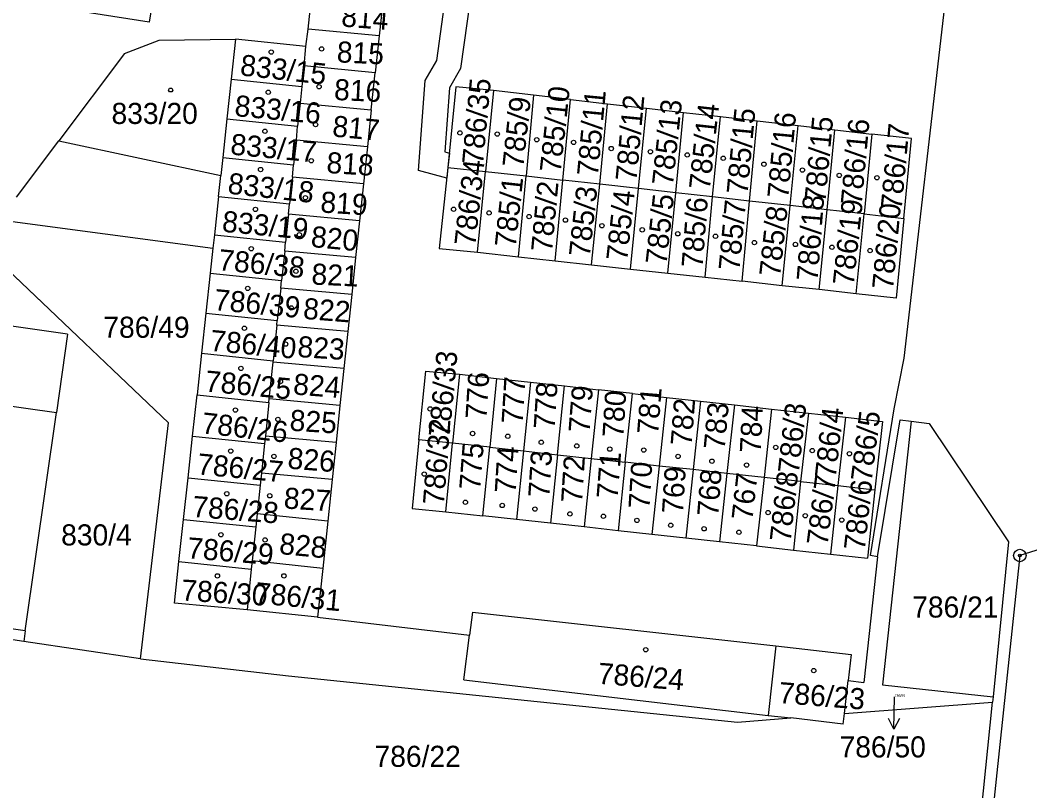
# Model space of a CAD drawing. Extents: x -755819 to -753140, y -1169796 to -1166000.
# Drawn here: x -755354.7 to -755273.4, y -1167382.6 to -1167320.5 of the extents above; entities that cross this region are included whole.
import ezdxf

# ---------------------------------------------------------------- set-up
doc = ezdxf.new("R2010")
doc.units = 0
for name, color, linetype in [('Vrstva 1', 7, 'Continuous'), ('Vrstva 16', 7, 'Continuous'), ('Vrstva 18', 7, 'Continuous'), ('Vrstva 19', 7, 'Continuous'), ('Vrstva 24', 7, 'Continuous'), ('Vrstva 25', 7, 'Continuous'), ('Vrstva 27', 7, 'Continuous'), ('Vrstva 4', 7, 'Continuous'), ('Vrstva 6', 7, 'Continuous')]:
    doc.layers.add(name, color=color, linetype=linetype)

msp = doc.modelspace()

# ---------------------------------------------------------------- linework, layer by layer
at = {"layer": 'Vrstva 1'}
for p, q in [((-755283.5, -1167347.72), (-755277.88, -1167299.1)), ((-755331.54, -1167321.19), (-755331.23, -1167318.21)), ((-755325.5, -1167318.77), (-755325.82, -1167321.75)), ((-755331.72, -1167322.59), (-755331.54, -1167321.19)), ((-755325.82, -1167321.75), (-755331.54, -1167321.19)), ((-755346.35, -1167323.15), (-755343.54, -1167322.09)), ((-755343.54, -1167322.09), (-755337.38, -1167322)), ((-755337.38, -1167322), (-755337.73, -1167325.22)), ((-755331.72, -1167322.59), (-755337.38, -1167322)), ((-755325.82, -1167321.75), (-755326.13, -1167324.72)), ((-755331.85, -1167324.17), (-755331.72, -1167322.59)), ((-755346.35, -1167323.15), (-755351.64, -1167330.21)), ((-755331.85, -1167324.17), (-755332.05, -1167325.81)), ((-755326.13, -1167324.72), (-755331.85, -1167324.17)), ((-755337.73, -1167325.22), (-755338.08, -1167328.42)), ((-755337.73, -1167325.22), (-755332.05, -1167325.81)), ((-755326.45, -1167327.7), (-755326.13, -1167324.72)), ((-755332.05, -1167325.81), (-755332.17, -1167327.16)), ((-755319.63, -1167325.85), (-755320.27, -1167332.36)), ((-755316.59, -1167326.15), (-755319.63, -1167325.85)), ((-755316.59, -1167326.15), (-755317.23, -1167332.66)), ((-755313.36, -1167326.52), (-755316.59, -1167326.15)), ((-755313.36, -1167326.52), (-755313.97, -1167333.03)), ((-755310.38, -1167326.86), (-755313.36, -1167326.52)), ((-755311, -1167333.36), (-755310.38, -1167326.86)), ((-755310.38, -1167326.86), (-755307.4, -1167327.21)), ((-755332.17, -1167327.16), (-755332.39, -1167329.01)), ((-755332.17, -1167327.16), (-755326.45, -1167327.7)), ((-755326.45, -1167327.7), (-755326.76, -1167330.68)), ((-755308.03, -1167333.69), (-755307.4, -1167327.21)), ((-755307.4, -1167327.21), (-755304.27, -1167327.57)), ((-755304.91, -1167334.04), (-755304.27, -1167327.57)), ((-755304.27, -1167327.57), (-755301.29, -1167327.91)), ((-755338.08, -1167328.42), (-755338.41, -1167331.55)), ((-755338.08, -1167328.42), (-755332.39, -1167329.01)), ((-755301.91, -1167334.38), (-755301.29, -1167327.91)), ((-755301.29, -1167327.91), (-755298.31, -1167328.25)), ((-755298.93, -1167334.71), (-755298.31, -1167328.25)), ((-755298.31, -1167328.25), (-755295.33, -1167328.59)), ((-755295.95, -1167335.05), (-755295.33, -1167328.59)), ((-755295.33, -1167328.59), (-755292.05, -1167328.97)), ((-755332.48, -1167330.14), (-755332.39, -1167329.01)), ((-755292.69, -1167335.42), (-755292.05, -1167328.97)), ((-755292.05, -1167328.97), (-755289.07, -1167329.32)), ((-755289.7, -1167335.75), (-755289.07, -1167329.32)), ((-755289.07, -1167329.32), (-755286.09, -1167329.66)), ((-755355.04, -1167334.75), (-755351.64, -1167330.21)), ((-755332.48, -1167330.14), (-755332.71, -1167332.14)), ((-755326.76, -1167330.68), (-755332.48, -1167330.14)), ((-755286.09, -1167329.66), (-755286.72, -1167336.09)), ((-755282.89, -1167330.02), (-755286.09, -1167329.66)), ((-755283.52, -1167336.45), (-755282.89, -1167330.02)), ((-755326.76, -1167330.68), (-755327.08, -1167333.66)), ((-755338.41, -1167331.55), (-755338.57, -1167332.99)), ((-755338.41, -1167331.55), (-755332.71, -1167332.14)), ((-755332.79, -1167333.12), (-755332.71, -1167332.14)), ((-755320.27, -1167332.36), (-755320.97, -1167338.87)), ((-755320.27, -1167332.36), (-755317.23, -1167332.66)), ((-755317.88, -1167339.18), (-755317.23, -1167332.66)), ((-755317.23, -1167332.66), (-755313.97, -1167333.03)), ((-755338.76, -1167334.68), (-755338.57, -1167332.99)), ((-755332.79, -1167333.12), (-755333.04, -1167335.27)), ((-755327.08, -1167333.66), (-755332.79, -1167333.12)), ((-755314.59, -1167339.54), (-755313.97, -1167333.03)), ((-755313.97, -1167333.03), (-755311, -1167333.36)), ((-755311.63, -1167339.86), (-755311, -1167333.36)), ((-755308.03, -1167333.69), (-755311, -1167333.36)), ((-755327.08, -1167333.66), (-755327.39, -1167336.64)), ((-755308.69, -1167340.19), (-755308.03, -1167333.69)), ((-755304.91, -1167334.04), (-755308.03, -1167333.69)), ((-755305.56, -1167340.53), (-755304.91, -1167334.04)), ((-755301.91, -1167334.38), (-755304.91, -1167334.04)), ((-755302.53, -1167340.86), (-755301.91, -1167334.38)), ((-755298.93, -1167334.71), (-755301.91, -1167334.38)), ((-755338.76, -1167334.68), (-755339.09, -1167337.77)), ((-755338.76, -1167334.68), (-755333.04, -1167335.27)), ((-755299.54, -1167341.19), (-755298.93, -1167334.71)), ((-755295.95, -1167335.05), (-755298.93, -1167334.71)), ((-755296.56, -1167341.51), (-755295.95, -1167335.05)), ((-755292.69, -1167335.42), (-755295.95, -1167335.05)), ((-755333.11, -1167336.1), (-755333.04, -1167335.27)), ((-755293.32, -1167341.87), (-755292.69, -1167335.42)), ((-755289.7, -1167335.75), (-755292.69, -1167335.42)), ((-755290.34, -1167342.19), (-755289.7, -1167335.75)), ((-755286.72, -1167336.09), (-755289.7, -1167335.75)), ((-755333.11, -1167336.1), (-755333.36, -1167338.36)), ((-755327.39, -1167336.64), (-755333.11, -1167336.1)), ((-755327.39, -1167336.64), (-755327.71, -1167339.61)), ((-755287.35, -1167342.52), (-755286.72, -1167336.09)), ((-755286.72, -1167336.09), (-755283.52, -1167336.45)), ((-755283.52, -1167336.45), (-755284.15, -1167342.87)), ((-755339.09, -1167337.77), (-755339.21, -1167338.84)), ((-755339.09, -1167337.77), (-755333.36, -1167338.36)), ((-755333.42, -1167339.08), (-755333.36, -1167338.36)), ((-755339.21, -1167338.84), (-755339.43, -1167340.86)), ((-755333.42, -1167339.08), (-755333.69, -1167341.45)), ((-755327.71, -1167339.61), (-755333.42, -1167339.08)), ((-755320.97, -1167338.87), (-755317.88, -1167339.18)), ((-755317.88, -1167339.18), (-755314.59, -1167339.54)), ((-755342.8, -1167352.93), (-755356.33, -1167340.04)), ((-755327.71, -1167339.61), (-755328.02, -1167342.59)), ((-755314.59, -1167339.54), (-755311.63, -1167339.86)), ((-755311.63, -1167339.86), (-755308.69, -1167340.19)), ((-755339.43, -1167340.86), (-755339.77, -1167344.08)), ((-755339.43, -1167340.86), (-755333.69, -1167341.45)), ((-755308.69, -1167340.19), (-755305.56, -1167340.53)), ((-755305.56, -1167340.53), (-755302.53, -1167340.86)), ((-755302.53, -1167340.86), (-755299.54, -1167341.19)), ((-755333.73, -1167342.06), (-755333.69, -1167341.45)), ((-755299.54, -1167341.19), (-755296.56, -1167341.51)), ((-755293.32, -1167341.87), (-755296.56, -1167341.51)), ((-755333.73, -1167342.06), (-755334.02, -1167344.68)), ((-755328.02, -1167342.59), (-755333.73, -1167342.06)), ((-755290.34, -1167342.19), (-755293.32, -1167341.87)), ((-755287.35, -1167342.52), (-755290.34, -1167342.19)), ((-755284.15, -1167342.87), (-755287.35, -1167342.52)), ((-755328.02, -1167342.59), (-755328.34, -1167345.57)), ((-755339.77, -1167344.08), (-755340.13, -1167347.31)), ((-755339.77, -1167344.08), (-755334.02, -1167344.68)), ((-755350.94, -1167345.79), (-755357.02, -1167344.92)), ((-755334.05, -1167345.04), (-755334.02, -1167344.68)), ((-755350.94, -1167345.79), (-755351.83, -1167352.09)), ((-755334.05, -1167345.04), (-755334.36, -1167347.92)), ((-755328.34, -1167345.57), (-755334.05, -1167345.04)), ((-755328.34, -1167345.57), (-755328.65, -1167348.55)), ((-755340.13, -1167347.31), (-755340.49, -1167350.67)), ((-755340.13, -1167347.31), (-755334.36, -1167347.92)), ((-755334.67, -1167351), (-755334.36, -1167348.02)), ((-755334.36, -1167348.02), (-755334.36, -1167347.92)), ((-755328.65, -1167348.55), (-755334.36, -1167348.02)), ((-755284.3, -1167351.78), (-755283.5, -1167347.72)), ((-755328.65, -1167348.55), (-755328.97, -1167351.53)), ((-755322.61, -1167354.29), (-755322.06, -1167348.75)), ((-755322.06, -1167348.75), (-755319.34, -1167349.01)), ((-755319.34, -1167349.01), (-755319.89, -1167354.56)), ((-755319.34, -1167349.01), (-755316.35, -1167349.34)), ((-755316.35, -1167349.34), (-755316.9, -1167354.89)), ((-755316.35, -1167349.34), (-755313.61, -1167349.65)), ((-755313.61, -1167349.65), (-755314.17, -1167355.19)), ((-755313.61, -1167349.65), (-755310.88, -1167349.95)), ((-755364.3, -1167350.31), (-755351.83, -1167352.09)), ((-755340.85, -1167353.99), (-755340.49, -1167350.67)), ((-755340.49, -1167350.67), (-755334.71, -1167351.27)), ((-755311.44, -1167355.49), (-755310.88, -1167349.95)), ((-755310.88, -1167349.95), (-755308.14, -1167350.26)), ((-755308.14, -1167350.26), (-755308.72, -1167355.79)), ((-755305.38, -1167350.56), (-755308.14, -1167350.26)), ((-755305.97, -1167356.09), (-755305.38, -1167350.56)), ((-755305.38, -1167350.56), (-755302.65, -1167350.87)), ((-755334.71, -1167351.27), (-755334.98, -1167353.99)), ((-755334.71, -1167351.27), (-755334.67, -1167351)), ((-755328.97, -1167351.53), (-755334.67, -1167351)), ((-755302.65, -1167350.87), (-755303.24, -1167356.4)), ((-755302.65, -1167350.87), (-755299.91, -1167351.17)), ((-755299.91, -1167351.17), (-755300.51, -1167356.69)), ((-755299.91, -1167351.17), (-755297.18, -1167351.48)), ((-755297.18, -1167351.48), (-755297.78, -1167357)), ((-755297.18, -1167351.48), (-755294.18, -1167351.81)), ((-755354.34, -1167369.69), (-755351.83, -1167352.09)), ((-755328.97, -1167351.53), (-755329.28, -1167354.5)), ((-755294.18, -1167351.81), (-755294.79, -1167357.33)), ((-755294.18, -1167351.81), (-755291.2, -1167352.14)), ((-755291.2, -1167352.14), (-755291.84, -1167357.65)), ((-755291.2, -1167352.14), (-755288.22, -1167352.47)), ((-755286.21, -1167363.6), (-755284.3, -1167351.78)), ((-755345.06, -1167371.93), (-755342.8, -1167352.93)), ((-755288.22, -1167352.47), (-755288.85, -1167357.98)), ((-755288.22, -1167352.47), (-755285.24, -1167352.8)), ((-755285.24, -1167352.8), (-755285.85, -1167358.31)), ((-755285.64, -1167363.71), (-755283.82, -1167352.68)), ((-755282.92, -1167352.79), (-755285.23, -1167374.02)), ((-755283.82, -1167352.68), (-755282.92, -1167352.79)), ((-755282.92, -1167352.79), (-755281.48, -1167352.97)), ((-755281.48, -1167352.97), (-755275.08, -1167362.52)), ((-755341.21, -1167357.35), (-755340.85, -1167353.99)), ((-755340.85, -1167353.99), (-755335.06, -1167354.59)), ((-755335.06, -1167354.59), (-755335.3, -1167356.97)), ((-755334.98, -1167353.99), (-755335.06, -1167354.59)), ((-755329.28, -1167354.5), (-755334.98, -1167353.99)), ((-755329.28, -1167354.5), (-755329.6, -1167357.48)), ((-755322.61, -1167354.29), (-755323.16, -1167359.81)), ((-755319.89, -1167354.56), (-755322.61, -1167354.29)), ((-755320.44, -1167360.08), (-755319.89, -1167354.56)), ((-755316.9, -1167354.89), (-755319.89, -1167354.56)), ((-755317.46, -1167360.41), (-755316.9, -1167354.89)), ((-755316.9, -1167354.89), (-755314.17, -1167355.19)), ((-755314.17, -1167355.19), (-755314.74, -1167360.71)), ((-755314.17, -1167355.19), (-755311.44, -1167355.49)), ((-755311.44, -1167355.49), (-755312.01, -1167361.01)), ((-755311.44, -1167355.49), (-755308.72, -1167355.79)), ((-755308.72, -1167355.79), (-755309.29, -1167361.31)), ((-755308.72, -1167355.79), (-755305.97, -1167356.09)), ((-755305.97, -1167356.09), (-755306.55, -1167361.61)), ((-755303.24, -1167356.4), (-755305.97, -1167356.09)), ((-755335.3, -1167356.97), (-755335.41, -1167357.95)), ((-755329.6, -1167357.48), (-755335.3, -1167356.97)), ((-755303.24, -1167356.4), (-755303.83, -1167361.91)), ((-755300.51, -1167356.69), (-755303.24, -1167356.4)), ((-755300.51, -1167356.69), (-755301.1, -1167362.21)), ((-755297.78, -1167357), (-755300.51, -1167356.69)), ((-755297.78, -1167357), (-755298.38, -1167362.51)), ((-755294.79, -1167357.33), (-755297.78, -1167357)), ((-755341.58, -1167360.7), (-755341.21, -1167357.35)), ((-755341.21, -1167357.35), (-755335.41, -1167357.95)), ((-755335.41, -1167357.95), (-755335.64, -1167360.24)), ((-755329.6, -1167357.48), (-755329.95, -1167360.84)), ((-755294.79, -1167357.33), (-755295.4, -1167362.84)), ((-755291.84, -1167357.65), (-755294.79, -1167357.33)), ((-755291.84, -1167357.65), (-755292.42, -1167363.17)), ((-755291.84, -1167357.65), (-755288.85, -1167357.98)), ((-755288.85, -1167357.98), (-755289.44, -1167363.5)), ((-755288.85, -1167357.98), (-755285.85, -1167358.31)), ((-755285.85, -1167358.31), (-755286.46, -1167363.83)), ((-755335.64, -1167360.24), (-755335.76, -1167361.31)), ((-755329.95, -1167360.84), (-755335.64, -1167360.24)), ((-755323.16, -1167359.81), (-755320.44, -1167360.08)), ((-755320.44, -1167360.08), (-755317.46, -1167360.41)), ((-755314.74, -1167360.71), (-755317.46, -1167360.41)), ((-755341.95, -1167364.1), (-755341.58, -1167360.7)), ((-755341.58, -1167360.7), (-755335.76, -1167361.31)), ((-755329.95, -1167360.84), (-755330.35, -1167364.65)), ((-755312.01, -1167361.01), (-755314.74, -1167360.71)), ((-755309.29, -1167361.31), (-755312.01, -1167361.01)), ((-755335.76, -1167361.31), (-755336.04, -1167364.05)), ((-755306.55, -1167361.61), (-755309.29, -1167361.31)), ((-755303.83, -1167361.91), (-755306.55, -1167361.61)), ((-755301.1, -1167362.21), (-755303.83, -1167361.91)), ((-755298.38, -1167362.51), (-755301.1, -1167362.21)), ((-755295.4, -1167362.84), (-755298.38, -1167362.51)), ((-755295.4, -1167362.84), (-755292.42, -1167363.17)), ((-755275.08, -1167362.52), (-755276.33, -1167375)), ((-755270.54, -1167362.48), (-755274.17, -1167363.61)), ((-755292.42, -1167363.17), (-755289.44, -1167363.5)), ((-755289.44, -1167363.5), (-755286.46, -1167363.83)), ((-755285.64, -1167363.71), (-755286.21, -1167363.6)), ((-755274.17, -1167363.61), (-755277.03, -1167390.61)), ((-755342.31, -1167367.46), (-755341.95, -1167364.1)), ((-755341.95, -1167364.1), (-755336.12, -1167364.71)), ((-755336.04, -1167364.05), (-755336.12, -1167364.71)), ((-755330.35, -1167364.65), (-755336.04, -1167364.05)), ((-755336.12, -1167364.71), (-755336.46, -1167367.98)), ((-755330.35, -1167364.65), (-755330.77, -1167368.58)), ((-755336.46, -1167367.98), (-755342.31, -1167367.46)), ((-755354.34, -1167369.69), (-755366.76, -1167367.91)), ((-755330.77, -1167368.58), (-755336.46, -1167367.98)), ((-755318.3, -1167368.17), (-755318.53, -1167370.04)), ((-755318.3, -1167368.17), (-755293.83, -1167370.9)), ((-755354.45, -1167370.54), (-755360.44, -1167369.65)), ((-755354.34, -1167369.69), (-755354.45, -1167370.54)), ((-755318.98, -1167373.63), (-755318.53, -1167370.04)), ((-755345.06, -1167371.93), (-755354.45, -1167370.54)), ((-755293.83, -1167370.9), (-755294.46, -1167376.49)), ((-755293.83, -1167370.9), (-755287.76, -1167371.59)), ((-755287.76, -1167371.59), (-755288, -1167373.69)), ((-755345.06, -1167371.93), (-755333.11, -1167373.3)), ((-755333.11, -1167373.3), (-755296.94, -1167377.05)), ((-755318.98, -1167373.63), (-755294.46, -1167376.49)), ((-755288.3, -1167376.35), (-755288, -1167373.69)), ((-755285.23, -1167374.02), (-755276.33, -1167375)), ((-755276.33, -1167375), (-755276.37, -1167375.43)), ((-755288.3, -1167376.35), (-755276.37, -1167375.43)), ((-755277.52, -1167386.63), (-755276.37, -1167375.43)), ((-755296.94, -1167377.05), (-755292.63, -1167376.7)), ((-755294.46, -1167376.49), (-755292.63, -1167376.7)), ((-755288.4, -1167377.19), (-755292.63, -1167376.7)), ((-755288.4, -1167377.19), (-755288.3, -1167376.35))]:
    msp.add_line(p, q, dxfattribs=at)
at = {"layer": 'Vrstva 16'}
msp.add_line((-755284.321, -1167377.61), (-755284.28, -1167375), dxfattribs=at)
msp.add_lwpolyline([(-755283.872, -1167376.747), (-755284.321, -1167377.61), (-755284.742, -1167376.733)], dxfattribs=at)
at = {"layer": 'Vrstva 24'}
for radius in [0.5, 0.1]:
    msp.add_circle((-755274.17, -1167363.61), radius, dxfattribs=at)
at = {"layer": 'Vrstva 25'}
msp.add_lwpolyline([(-755342.52, -1167325.96), (-755342.43, -1167326.11), (-755342.52, -1167326.26), (-755342.7, -1167326.26), (-755342.79, -1167326.11), (-755342.7, -1167325.96)], close=True, dxfattribs=at)
for centre in [(-755334.51, -1167323.05), (-755330.45, -1167322.79), (-755334.75, -1167326.29), (-755330.65, -1167325.84), (-755330.93, -1167328.89), (-755335.02, -1167329.43), (-755319.3, -1167329.56), (-755316.29, -1167329.65), (-755313.11, -1167330.11), (-755310.14, -1167330.33), (-755307.1, -1167330.82), (-755303.95, -1167331.08), (-755300.98, -1167331.34), (-755331.28, -1167331.8), (-755298.08, -1167331.6), (-755294.8, -1167332.08), (-755335.37, -1167332.51), (-755291.7, -1167332.56), (-755288.73, -1167332.98), (-755285.69, -1167333.17), (-755331.76, -1167334.78), (-755335.78, -1167335.72), (-755319.81, -1167335.71), (-755316.95, -1167336.01), (-755313.73, -1167336.3), (-755310.8, -1167336.59), (-755332.24, -1167337.77), (-755307.86, -1167337.04), (-755304.61, -1167337.37), (-755301.74, -1167337.69), (-755298.7, -1167337.89), (-755295.56, -1167338.4), (-755292.26, -1167338.55), (-755336.12, -1167338.89), (-755289.32, -1167338.78), (-755286.24, -1167339.04), (-755332.52, -1167340.71), (-755336.4, -1167342.09), (-755332.9, -1167343.66), (-755336.67, -1167345.3), (-755333.35, -1167346.58), (-755336.95, -1167348.54), (-755333.77, -1167349.59), (-755337.4, -1167351.89), (-755321.7, -1167351.8), (-755333.97, -1167352.64), (-755318.28, -1167353.78), (-755315.44, -1167354), (-755312.75, -1167354.49), (-755309.88, -1167354.78), (-755293.84, -1167354.9), (-755337.78, -1167355.2), (-755334.29, -1167355.62), (-755307.22, -1167355.04), (-755304.49, -1167355.11), (-755301.72, -1167355.62), (-755290.9, -1167355.16), (-755287.9, -1167355.41), (-755298.99, -1167356.01), (-755296.19, -1167356.32), (-755322.18, -1167357.05), (-755338.09, -1167358.63), (-755334.63, -1167358.8), (-755318.86, -1167359.32), (-755315.89, -1167359.58), (-755313.26, -1167359.87), (-755310.43, -1167360.26), (-755307.74, -1167360.45), (-755294.46, -1167360.15), (-755291.46, -1167360.41), (-755305.04, -1167360.78), (-755302.31, -1167361.17), (-755288.52, -1167360.76), (-755338.57, -1167361.94), (-755299.62, -1167361.46), (-755296.81, -1167361.74), (-755335.01, -1167362.36), (-755338.85, -1167365.25), (-755333.49, -1167365.25), (-755304.32, -1167371.2), (-755290.78, -1167372.88)]:
    msp.add_circle(centre, 0.175, dxfattribs=at)
at = {"layer": 'Vrstva 27'}
for p, q in [((-755318.26, -1167317.33), (-755319.25, -1167324.38)), ((-755321.17, -1167323.72), (-755320.32, -1167317.59)), ((-755322.09, -1167325.33), (-755321.17, -1167323.72)), ((-755319.25, -1167324.38), (-755320.13, -1167325.93)), ((-755322.64, -1167332.58), (-755322.09, -1167325.33)), ((-755320.13, -1167325.93), (-755320.52, -1167331.08)), ((-755320.52, -1167331.08), (-755320.15, -1167331.18)), ((-755320.15, -1167331.18), (-755320.27, -1167332.36)), ((-755320.36, -1167333.2), (-755322.64, -1167332.58)), ((-755320.27, -1167332.36), (-755320.36, -1167333.2))]:
    msp.add_line(p, q, dxfattribs=at)
at = {"layer": 'Vrstva 4'}
for p, q in [((-755337.68, -1167278.28), (-755344.35, -1167320.63)), ((-755344.35, -1167320.63), (-755356.96, -1167318.64)), ((-755351.64, -1167330.21), (-755338.57, -1167332.99))]:
    msp.add_line(p, q, dxfattribs=at)
at = {"layer": 'Vrstva 6'}
for p, q in [((-755360.06, -1167336.07), (-755339.21, -1167338.84)), ((-755285.64, -1167363.71), (-755286.74, -1167373.84)), ((-755330.77, -1167368.58), (-755318.53, -1167370.04)), ((-755288, -1167373.69), (-755286.74, -1167373.84))]:
    msp.add_line(p, q, dxfattribs=at)

# ---------------------------------------------------------------- texts
at = {"layer": 'Vrstva 16'}
msp.add_text('786/50', height=1.7, dxfattribs=at).set_placement((-755288.699, -1167379.88))
at = {"layer": 'Vrstva 18'}
for s, height, p in [('786/49', 1.7, (-755348.043, -1167346.07)), ('830/4', 1.7, (-755351.443, -1167362.8)), ('786/21', 1.7, (-755282.843, -1167368.61)), ('786/50', 0.2, (-755284.252, -1167375)), ('786/22', 1.7, (-755326.183, -1167380.64))]:
    msp.add_text(s, height=height, dxfattribs=at).set_placement(p)
at = {"layer": 'Vrstva 19'}
for s, rotation, p in [('814', 355.52031, (-755328.903, -1167320.979)), ('815', 357.29648, (-755329.253, -1167323.871)), ('833/15', 353.68685, (-755337.073, -1167324.918)), ('816', 357.29648, (-755329.473, -1167326.901)), ('786/35', 84.62587, (-755317.443, -1167332.159)), ('785/10', 83.70913, (-755311.187, -1167332.812)), ('785/11', 84.62587, (-755308.179, -1167333.098)), ('833/16', 354.60358, (-755337.513, -1167328.196)), ('785/9', 83.70913, (-755314.196, -1167332.408)), ('785/12', 84.62587, (-755305.072, -1167333.505)), ('785/13', 83.70913, (-755302.139, -1167333.866)), ('785/14', 83.70913, (-755299.159, -1167334.196)), ('785/15', 84.62587, (-755296.12, -1167334.561)), ('817', 354.60358, (-755329.634, -1167329.842)), ('785/16', 84.62587, (-755292.84, -1167334.891)), ('786/15', 84.62587, (-755289.85, -1167335.231)), ('786/16', 84.62587, (-755286.92, -1167335.421)), ('786/17', 84.62587, (-755283.7, -1167335.811)), ('833/17', 354.60358, (-755337.849, -1167331.297)), ('818', 356.37975, (-755330.093, -1167332.785)), ('786/34', 83.70913, (-755318.069, -1167338.726)), ('833/18', 353.68685, (-755338.073, -1167334.448)), ('785/1', 83.70913, (-755314.814, -1167338.844)), ('785/2', 84.62587, (-755311.88, -1167339.201)), ('819', 356.37975, (-755330.583, -1167335.965)), ('785/3', 83.70913, (-755308.836, -1167339.608)), ('785/4', 83.70913, (-755305.826, -1167339.928)), ('785/5', 83.70913, (-755302.656, -1167340.228)), ('785/6', 85.4853, (-755299.752, -1167340.477)), ('785/7', 84.62587, (-755296.769, -1167340.708)), ('786/18', 85.4853, (-755290.474, -1167341.551)), ('786/19', 83.70913, (-755287.567, -1167341.912)), ('833/19', 354.60358, (-755338.523, -1167337.516)), ('785/8', 83.70913, (-755293.496, -1167341.198)), ('786/20', 84.62587, (-755284.393, -1167342.229)), ('820', 354.60358, (-755331.364, -1167338.742)), ('786/38', 354.60358, (-755338.823, -1167340.616)), ('821', 357.29648, (-755331.293, -1167341.771)), ('786/39', 354.60358, (-755339.173, -1167343.826)), ('822', 355.52031, (-755331.983, -1167344.539)), ('786/40', 354.60358, (-755339.493, -1167347.116)), ('823', 356.37975, (-755332.433, -1167347.615)), ('786/33', 84.62587, (-755320.134, -1167354.123)), ('786/25', 354.60358, (-755339.903, -1167350.386)), ('824', 355.52031, (-755332.783, -1167350.629)), ('776', 86.40204, (-755317.165, -1167352.663)), ('777', 86.40204, (-755314.255, -1167353.043)), ('778', 86.40204, (-755311.665, -1167353.473)), ('779', 85.4853, (-755308.861, -1167353.763)), ('780', 86.40204, (-755306.125, -1167354.153)), ('781', 85.4853, (-755303.331, -1167353.903)), ('782', 85.4853, (-755300.631, -1167354.813)), ('783', 84.62587, (-755297.968, -1167355.134)), ('786/3', 83.70913, (-755291.989, -1167357.066)), ('786/26', 353.68685, (-755340.183, -1167353.758)), ('825', 356.37975, (-755333.063, -1167353.545)), ('784', 87.31877, (-755295.049, -1167355.373)), ('786/4', 83.70913, (-755289.009, -1167357.426)), ('786/5', 82.7924, (-755286.115, -1167357.716)), ('786/32', 85.4853, (-755320.597, -1167359.583)), ('775', 85.4853, (-755317.671, -1167358.373)), ('786/27', 354.60358, (-755340.533, -1167357.066)), ('826', 355.52031, (-755333.233, -1167356.599)), ('774', 86.40204, (-755314.805, -1167358.633)), ('773', 86.40204, (-755312.105, -1167358.983)), ('771', 85.4853, (-755306.601, -1167359.083)), ('772', 86.40204, (-755309.455, -1167359.403)), ('770', 86.40204, (-755304.025, -1167359.893)), ('769', 86.40204, (-755301.325, -1167360.283)), ('768', 85.4853, (-755298.491, -1167360.503)), ('767', 83.70913, (-755295.724, -1167360.824)), ('786/8', 83.70913, (-755292.649, -1167362.576)), ('786/7', 82.7924, (-755289.675, -1167362.866)), ('786/6', 83.70913, (-755286.669, -1167363.256)), ('786/28', 355.52031, (-755340.913, -1167360.493)), ('827', 356.37975, (-755333.533, -1167359.815)), ('828', 354.60358, (-755333.914, -1167363.482)), ('786/29', 355.52031, (-755341.323, -1167363.833)), ('786/30', 356.37975, (-755341.803, -1167367.231)), ('786/31', 354.60358, (-755335.879, -1167367.447)), ('786/24', 355.52031, (-755308.233, -1167373.939)), ('786/23', 355.52031, (-755293.653, -1167375.493))]:
    msp.add_text(s, height=1.7, rotation=rotation, dxfattribs=at).set_placement(p)
msp.add_text('833/20', height=1.7, dxfattribs=at).set_placement((-755347.383, -1167328.84))

doc.saveas('drawing.dxf')
